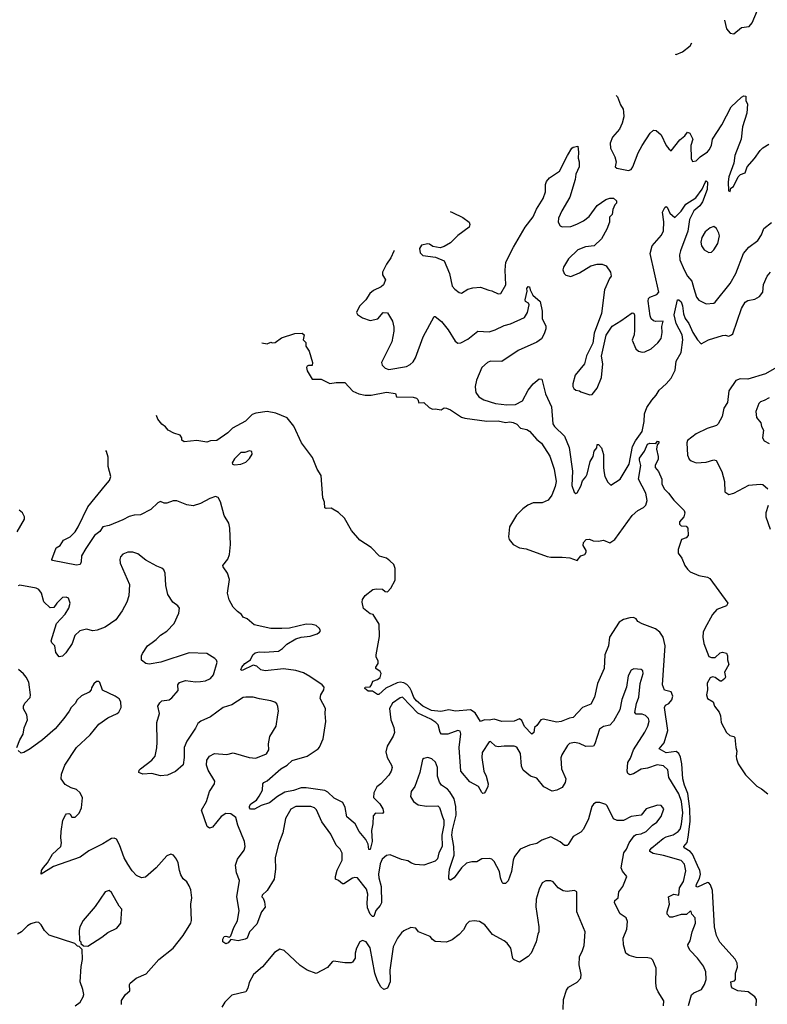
# Model space of a CAD drawing. Extents: x 2086813 to 2278017, y 548126 to 753336.
# Tile 450 of 461: x 2198743 to 2204701, y 734047 to 741899. Entities that reach past the tile are written whole.
import ezdxf

# ---------------------------------------------------------------- set-up
doc = ezdxf.new("R2010")
doc.units = 0

msp = doc.modelspace()

# ---------------------------------------------------------------- linework, layer by layer
at = {"layer": '0CON10XD'}
for points in [[(2204359.3, 741896.4), (2204375, 741827.5), (2204405, 741792.5), (2204435, 741787.5), (2204495, 741836.2), (2204556.7, 741845), (2204580, 741875), (2204622.5, 741975)], [(2203967.9, 741623), (2203975, 741622.5), (2204025, 741643.3), (2204085, 741691.2), (2204100.8, 741715.8)], [(2203497.8, 741294.7), (2203507.1, 741285), (2203530.2, 741220.2), (2203552.5, 741185), (2203556.2, 741165), (2203557.5, 741125), (2203545, 741073.3), (2203522, 741025), (2203467.5, 740962.5), (2203450, 740915), (2203451.2, 740875), (2203486.7, 740805), (2203496.4, 740766.4), (2203487.5, 740725), (2203502.5, 740715), (2203595, 740695.8), (2203615, 740704.2), (2203630, 740725), (2203671.8, 740838.2), (2203703, 740897), (2203766.4, 740995), (2203795, 741019.4), (2203815, 741014.2), (2203855, 740980.8), (2203895, 740896), (2203915, 740868.8), (2203935, 740853.8), (2204005, 740940.8), (2204045, 740973.3), (2204065, 741003.3), (2204082.5, 740995), (2204106.2, 740946.2), (2204091.1, 740895), (2204093.2, 740793.2), (2204105, 740767.5), (2204135, 740773.8), (2204165.7, 740804.3), (2204225, 740844), (2204238.6, 740861.4), (2204255.5, 740895), (2204265, 740946.7), (2204339.2, 741060.8), (2204412.5, 741205), (2204495, 741281.2), (2204515, 741292.5), (2204529.3, 741289.3), (2204528.8, 741255), (2204543.8, 741225), (2204536.9, 741155), (2204503.6, 741045), (2204493.6, 740946.4), (2204443.3, 740815), (2204433.3, 740755), (2204394.2, 740645), (2204388.8, 740605), (2204392.5, 740535), (2204405, 740530), (2204410, 740555), (2204430.7, 740569.3), (2204467.5, 740645), (2204486.4, 740663.6), (2204525, 740677.5), (2204540, 740725), (2204599.1, 740790.9), (2204645, 740856.7), (2204665, 740876.2), (2204713.6, 740906.4)], [(2202173.8, 740369.8), (2202192.7, 740362.7), (2202275, 740321.1), (2202325.4, 740285.4), (2202331.1, 740265), (2202325.6, 740245), (2202235, 740177.5), (2202175, 740120), (2202125, 740090), (2202095, 740080), (2202035, 740091.2), (2202009.2, 740109.2), (2201995, 740111.2), (2201945, 740100), (2201930, 740075), (2201935, 740040), (2201955, 740017.5), (2202056.1, 740006.1), (2202126.7, 739975), (2202167.5, 739875), (2202190.8, 739775), (2202210.3, 739750.3), (2202245, 739723.8), (2202265, 739718.8), (2202315, 739749.2), (2202355, 739760.8), (2202415, 739766), (2202481.2, 739741.2), (2202505, 739738), (2202555, 739713.8), (2202577.5, 739715), (2202618, 739785), (2202612.1, 739902.1), (2202616.7, 739965), (2202678.2, 740085), (2202770.5, 740245), (2202835, 740325.6), (2202862.3, 740387.7), (2202915, 740472), (2202933.8, 740525), (2202933.9, 740585), (2202940.2, 740609.8), (2202965, 740637.1), (2203045, 740690.6), (2203110, 740815), (2203144.4, 740875), (2203155, 740883.3), (2203190, 740890), (2203197.3, 740842.7), (2203192.5, 740795), (2203202.9, 740765), (2203200.8, 740725), (2203173.8, 740666.2), (2203168.6, 740625), (2203128.2, 740485), (2203063.6, 740375), (2203038.2, 740315), (2203033.8, 740283.8), (2203050.8, 740255), (2203066.8, 740246.8), (2203135, 740251.1), (2203182.8, 740267.2), (2203235.4, 740294.6), (2203281.3, 740328.7), (2203345, 740416.7), (2203414.1, 740465.9), (2203445, 740476.2), (2203475, 740476.7), (2203500, 740455), (2203500, 740435), (2203486.4, 740423.6), (2203470, 740385), (2203463.6, 740346.4), (2203443.3, 740325), (2203442.5, 740285), (2203421.7, 740228.3), (2203378.8, 740151.2), (2203320, 740095), (2203252.4, 740087.6), (2203190, 740065), (2203117.4, 739992.6), (2203076, 739925), (2203072, 739905), (2203083.3, 739875), (2203095, 739862.5), (2203135, 739851.2), (2203205, 739880), (2203295, 739935.6), (2203345, 739950), (2203385, 739950), (2203416.6, 739936.6), (2203452, 739885), (2203457.5, 739855), (2203444.4, 739835.6), (2203404.4, 739745), (2203380.8, 739555), (2203320.3, 739399.7), (2203310.9, 739319.1), (2203260.3, 739219.7), (2203242.9, 739155), (2203170.6, 739065), (2203150, 738995), (2203150.6, 738975), (2203158.3, 738958.3), (2203175, 738943.3), (2203205, 738940), (2203215, 738930), (2203287, 738907), (2203305, 738910), (2203345, 738960), (2203380.6, 739045), (2203390, 739155), (2203378.6, 739215), (2203417.6, 739382.4), (2203464, 739455), (2203535, 739498.1), (2203625, 739560), (2203638.3, 739558.3), (2203643.8, 739543.8), (2203643.2, 739423.2), (2203638.9, 739385), (2203624.3, 739344.3), (2203653, 739273), (2203675, 739256), (2203705, 739247.5), (2203725, 739249.2), (2203775, 739274), (2203827.6, 739322.4), (2203854.3, 739355.7), (2203864.3, 739405), (2203861.2, 739451.2), (2203870, 739495), (2203812.6, 739492.6), (2203795, 739496.9), (2203775, 739512.7), (2203766.5, 739536.5), (2203752.1, 739655), (2203755.2, 739674.8), (2203764.4, 739685.6), (2203821.8, 739708.2), (2203837.7, 739725), (2203768.2, 740035), (2203784.4, 740095), (2203858.9, 740181.1), (2203872.5, 740215), (2203876.3, 740286.3), (2203865.5, 740365), (2203885, 740402), (2203895, 740408.8), (2203903.9, 740403.9), (2203923.1, 740355), (2203965, 740322.9), (2204015, 740373.1), (2204051.3, 740428.7), (2204131.6, 740478.4), (2204181.4, 740548.6), (2204205, 740601.2), (2204215, 740613.3), (2204224, 740604), (2204221.3, 740545), (2204185.5, 740445.5), (2204162.2, 740415), (2204115.9, 740374.1), (2204081.9, 740305), (2204066.3, 740213.7), (2204008, 740055), (2204002, 740025), (2204004.6, 739985), (2204037.9, 739905), (2204065, 739852.9), (2204100, 739815), (2204115.9, 739754.1), (2204135.8, 739685), (2204155, 739662), (2204215, 739633.3), (2204275, 739638.8), (2204285, 739646.2), (2204405, 739794), (2204450, 739875), (2204512, 740035), (2204552.5, 740085), (2204625, 740138), (2204655, 740183.8), (2204672.5, 740235), (2204735, 740281.5)], [(2204235, 740042.5), (2204255, 740044.3), (2204275.4, 740064.6), (2204305.7, 740115), (2204319.2, 740175), (2204315.8, 740195.8), (2204296.7, 740235), (2204275, 740248.8), (2204245, 740238.8), (2204205, 740206), (2204178.9, 740161.1), (2204170, 740125), (2204175.7, 740095), (2204198, 740065), (2204235, 740042.5)], [(2201726.5, 740057.4), (2201725.6, 740054.4), (2201700, 740000), (2201665, 739950.6), (2201633.6, 739885), (2201633.4, 739863.4), (2201657.1, 739825), (2201642.5, 739785), (2201625, 739767.5), (2201561.7, 739738.3), (2201533.8, 739715), (2201501.2, 739665), (2201450, 739615), (2201426.7, 739565), (2201435, 739547.5), (2201475, 739522.5), (2201535, 739500), (2201596.1, 739513.9), (2201640, 739565), (2201675, 739560), (2201713.3, 739495), (2201725.8, 739445.8), (2201725.9, 739414.1), (2201708.7, 739331.3), (2201627.5, 739165), (2201632, 739145), (2201655, 739118.8), (2201685, 739109.4), (2201825, 739133.6), (2201855, 739148.5), (2201879.6, 739170.4), (2201897.7, 739202.3), (2201959.5, 739370.5), (2202045, 739532.5), (2202055, 739532.5), (2202105, 739492), (2202158.2, 739425), (2202214.7, 739334.7), (2202235, 739319.4), (2202257.8, 739322.2), (2202315, 739350.9), (2202395, 739414.3), (2202485, 739410.8), (2202532, 739425), (2202605, 739460.5), (2202653.3, 739473.3), (2202765, 739524), (2202789.2, 739565), (2202804.4, 739625), (2202798, 739638), (2202775, 739650.8), (2202771.2, 739665), (2202786.7, 739735), (2202784.4, 739755.6), (2202795, 739772.5), (2202805, 739767.5), (2202810, 739745), (2202832.7, 739702.7), (2202890.5, 739650.5), (2202906.7, 739575), (2202906.7, 739515), (2202936.7, 739455), (2202936.7, 739435), (2202923.3, 739395), (2202902.5, 739355), (2202865, 739326.2), (2202715, 739260), (2202585, 739173.6), (2202495, 739176.2), (2202472.2, 739165), (2202425.6, 739125), (2202383.8, 739025), (2202373.1, 738975), (2202374.4, 738944.4), (2202379.2, 738925), (2202401.9, 738891.9), (2202442.3, 738867.7), (2202535, 738838.5), (2202625, 738828.5), (2202695, 738829.4), (2202750.3, 738859.7), (2202796.4, 738945), (2202835, 738995.7), (2202882.5, 739035), (2202903, 739033), (2202933.8, 738915), (2202981.4, 738811.4), (2202990.8, 738675), (2203004.6, 738654.6), (2203085, 738578.8), (2203122.7, 738487.3), (2203148.7, 738298.7), (2203144.4, 738184.4), (2203160.5, 738130.5), (2203175, 738120), (2203185, 738126.7), (2203215, 738180), (2203227.3, 738222.7), (2203256, 738254), (2203265.5, 738275), (2203290.6, 738375), (2203312.9, 738415), (2203321.2, 738458.8), (2203342.5, 738485), (2203345, 738510), (2203355, 738510), (2203380, 738485), (2203395, 738432.5), (2203394.4, 738325.6), (2203400, 738285), (2203407.1, 738255), (2203430.3, 738210.3), (2203455, 738186.7), (2203528, 738235), (2203600.6, 738355), (2203625.4, 738495), (2203649.4, 738540.6), (2203703.6, 738615), (2203720.3, 738695), (2203723.1, 738755), (2203741.8, 738805), (2203780.9, 738865), (2203816.2, 738905), (2203838.5, 738945), (2203895.3, 738994.7), (2203935, 739040.8), (2203966.6, 739103.4), (2203973.8, 739175), (2204014.3, 739245.7), (2204026.8, 739345), (2204021.6, 739385), (2203974.4, 739475), (2203957.4, 739545), (2203985, 739663.8), (2203995, 739666.2), (2204015, 739648.6), (2204025, 739616.7), (2204032.5, 739552.5), (2204045.2, 739515.2), (2204075.2, 739475.2), (2204108.5, 739405), (2204145, 739346.2), (2204175, 739314), (2204233.3, 739345), (2204345, 739380), (2204365, 739383.3), (2204395, 739376.2), (2204416.2, 739385), (2204425.6, 739395), (2204495.4, 739595), (2204524.7, 739645.3), (2204545, 739660.6), (2204600.5, 739669.5), (2204639.6, 739690.4), (2204665.6, 739725), (2204671.7, 739788.3), (2204700, 739855), (2204725.6, 739884.4)], [(2200673.2, 739322.3), (2200715, 739313.8), (2200745, 739327.5), (2200755, 739322.5), (2200780, 739325), (2200828.3, 739361.7), (2200935, 739396), (2200995, 739400), (2201010, 739385), (2201003.3, 739345), (2201022.5, 739325), (2201022.5, 739295), (2201048.8, 739255), (2201076.7, 739165), (2201075, 739140), (2201045, 739140), (2201034.1, 739135.9), (2201028.8, 739125), (2201035, 739100), (2201075, 739032.5), (2201145, 739033.3), (2201215, 738998.8), (2201265, 739006.2), (2201335, 739006.7), (2201396.7, 738936.7), (2201445, 738915.6), (2201495, 738904.4), (2201544.6, 738905.4), (2201665, 738927.5), (2201737, 738917), (2201745, 738892.5), (2201879.3, 738889.3), (2201905, 738880), (2201915, 738870), (2201923, 738843), (2201965, 738847.5), (2202007.5, 738805), (2202033.9, 738793.9), (2202055, 738796.2), (2202103, 738787), (2202125, 738802.5), (2202145, 738800), (2202175, 738787.5), (2202265, 738728.9), (2202290.4, 738720.4), (2202465, 738698.5), (2202555, 738700), (2202615, 738686.5), (2202649.2, 738690.8), (2202675, 738686.4), (2202704.1, 738674.1), (2202735, 738642.5), (2202785, 738630.6), (2202805, 738618.6), (2202865, 738552.2), (2202902.2, 738522.2), (2202966.9, 738416.9), (2203003.1, 738315), (2203017.5, 738215), (2203011.1, 738175), (2202985, 738107.5), (2202955, 738068.5), (2202907.5, 738045), (2202834.5, 738045.5), (2202791.5, 738028.5), (2202751.6, 737998.4), (2202703.2, 737946.8), (2202646.2, 737855), (2202637.5, 737775), (2202645, 737753.8), (2202675, 737714), (2202725, 737686.7), (2202779.3, 737679.3), (2202947.7, 737617.7), (2202975, 737612), (2203065, 737614), (2203127.7, 737607.7), (2203185, 737586.7), (2203215, 737622.5), (2203247.5, 737635), (2203257, 737653), (2203257.5, 737665), (2203232.5, 737705), (2203235, 737730), (2203256.4, 737753.6), (2203285, 737756.7), (2203313.6, 737743.6), (2203355, 737739.2), (2203395, 737747.5), (2203445, 737728.1), (2203485.9, 737754.1), (2203625, 737943.8), (2203668, 737985), (2203715, 738007.8), (2203733.9, 738026.1), (2203742.3, 738065), (2203734.1, 738124.1), (2203675.7, 738235), (2203694.2, 738345), (2203681.9, 738385), (2203683.1, 738403.1), (2203722.3, 738457.7), (2203745, 738513.3), (2203765, 738522.5), (2203811.7, 738518.3), (2203825, 738537.5), (2203837.5, 738535), (2203836.7, 738525), (2203822.5, 738507.5), (2203818, 738475), (2203832, 738415), (2203831.2, 738395), (2203807.5, 738345), (2203808.3, 738328.3), (2203833.3, 738295), (2203861.2, 738235), (2203860, 738195), (2203882.5, 738155), (2203913.9, 738123.9), (2203955, 738066.7), (2204037.5, 737985), (2204043.3, 737965), (2204036, 737935), (2204000, 737895), (2204000, 737875), (2204015, 737863.8), (2204055, 737858.8), (2204068, 737845), (2204070, 737785), (2204055, 737766.7), (2204017, 737753), (2203990, 737675), (2203991.9, 737645), (2204020, 737605), (2204045, 737546.2), (2204065, 737518), (2204086.8, 737496.8), (2204154, 737466), (2204224.1, 737454.1), (2204242.7, 737442.7), (2204386.2, 737245), (2204375, 737224), (2204297.5, 737195), (2204263.9, 737156.1), (2204202, 737045), (2204190.8, 737015), (2204187.1, 736975), (2204194.3, 736924.3), (2204235, 736820), (2204255, 736811.2), (2204285, 736813.8), (2204325, 736850), (2204345, 736856), (2204376, 736846), (2204383.3, 736825), (2204383.3, 736795), (2204393.6, 736756.4), (2204360, 736695), (2204367.5, 736655), (2204362.5, 736645), (2204336.1, 736623.9), (2204325, 736623.3), (2204285, 736653.3), (2204265, 736658.8), (2204245, 736650), (2204222.4, 736607.6), (2204224.4, 736555), (2204217.1, 736515), (2204224, 736485), (2204269.2, 736459.2), (2204281.2, 736425), (2204317.7, 736377.7), (2204327.7, 736347.7), (2204332.5, 736295), (2204375.7, 736215.7), (2204401.2, 736191.2), (2204433.3, 736183.3), (2204443.3, 736173.3), (2204450.6, 736095), (2204459.4, 736065), (2204453.1, 736025), (2204456, 736004), (2204470, 735965), (2204527.6, 735877.6), (2204617, 735787), (2204655.8, 735765), (2204705, 735724.4)], [(2204773.8, 739125), (2204686.7, 739075), (2204546.8, 739033.2), (2204485, 739035.7), (2204449.1, 739020.9), (2204395, 738938.6), (2204383, 738847), (2204355, 738800), (2204340.7, 738735), (2204309.5, 738675), (2204295, 738663.8), (2204221.4, 738638.6), (2204134, 738595), (2204065.7, 738544.3), (2204060, 738525), (2204066.2, 738425), (2204078.8, 738395), (2204095, 738380.8), (2204135, 738365.7), (2204215, 738371.4), (2204275, 738388), (2204294, 738384), (2204339.4, 738295), (2204359.2, 738215), (2204363.8, 738135), (2204395, 738112.5), (2204435, 738123.5), (2204555, 738186.5), (2204645, 738195.8), (2204665, 738191.2), (2204706.4, 738156.4)], [(2204715, 738884.4), (2204675, 738863.3), (2204647.4, 738852.6), (2204632.8, 738837.2), (2204610.8, 738775), (2204615.6, 738725.6), (2204650, 738685), (2204655.8, 738655), (2204670.8, 738625), (2204662.9, 738565), (2204675, 738541.2), (2204715, 738520)], [(2204613.3, 734035), (2204616.1, 734086.1), (2204602.5, 734105), (2204547.5, 734145), (2204465, 734154.2), (2204423.3, 734175), (2204416.7, 734185), (2204410, 734225), (2204440, 734235), (2204446.7, 734245), (2204447.1, 734295), (2204464.1, 734344.1), (2204460.8, 734375), (2204445, 734408), (2204322.8, 734542.8), (2204295.4, 734595), (2204279.2, 734665), (2204263, 734955), (2204249, 734999), (2204235, 735015.5), (2204225, 735017.7), (2204145, 734980.8), (2204133.5, 734985), (2204135.9, 735005), (2204159.5, 735050.5), (2204167.7, 735085), (2204164.4, 735115), (2204144.6, 735154.6), (2204105.8, 735245), (2204085, 735266.3), (2204039.4, 735295), (2204036.7, 735305), (2204061.6, 735338.4), (2204071.5, 735378.5), (2204085.8, 735504.2), (2204084.8, 735605), (2204066.8, 735726.8), (2204040, 735795), (2204028.5, 735845), (2204020.6, 735965), (2204008.4, 736018.4), (2203996.2, 736046.1), (2203975, 736063.6), (2203895, 736052.3), (2203840, 736085), (2203878.2, 736131.8), (2203908.7, 736231.3), (2203881.5, 736415), (2203888.9, 736431.1), (2203915.7, 736445), (2203939.5, 736475), (2203947.3, 736505), (2203935, 736538.1), (2203881.1, 736551.1), (2203865.3, 736595.3), (2203886.7, 736905), (2203871.2, 736975), (2203844.1, 737014.1), (2203811.2, 737041.2), (2203705, 737081.2), (2203670.5, 737100.5), (2203655, 737120), (2203635, 737131.4), (2203605, 737128.9), (2203555, 737115.6), (2203520.6, 737095), (2203444.6, 736975.4), (2203434.8, 736905), (2203407.1, 736835), (2203399.6, 736725), (2203348, 736605), (2203323.6, 736496.4), (2203295, 736441.4), (2203228, 736415), (2203155, 736334), (2203125, 736329.2), (2203057.8, 736302.2), (2203025, 736297.8), (2202915, 736320), (2202895, 736316.2), (2202865, 736270), (2202845.8, 736254.2), (2202840.8, 736215), (2202825, 736202), (2202765, 736262.5), (2202745, 736310.8), (2202725, 736323.1), (2202685, 736304.5), (2202585, 736301.8), (2202525, 736320.3), (2202485, 736311.8), (2202447.5, 736315), (2202415, 736300.8), (2202371.6, 736371.6), (2202335, 736395.3), (2202215.4, 736385.4), (2202163.8, 736396.2), (2202099.3, 736380.7), (2202025, 736390), (2201956.5, 736425), (2201905, 736467.5), (2201885, 736493.5), (2201866.7, 736545), (2201851.9, 736571.9), (2201827.7, 736597.7), (2201805, 736610), (2201775, 736614.6), (2201750.2, 736609.8), (2201661.7, 736568.3), (2201605, 736516.2), (2201595, 736516.7), (2201555, 736543.3), (2201520, 736545), (2201492.5, 736565), (2201495, 736576.7), (2201535, 736577.5), (2201548, 736595), (2201557.5, 736625), (2201595, 736636.2), (2201617.1, 736652.9), (2201623.9, 736683.9), (2201615, 736700), (2201580, 736725), (2201580, 736735), (2201600, 736765), (2201598.8, 736785), (2201583.9, 736813.9), (2201583.9, 736833.9), (2201610.5, 736979.5), (2201607.5, 737077.5), (2201560, 737155), (2201535, 737160), (2201482.4, 737202.4), (2201471.9, 737255), (2201474.4, 737275), (2201495, 737305.8), (2201557.5, 737355), (2201585, 737361.2), (2201635, 737358), (2201655, 737340), (2201673, 737337), (2201700, 737365), (2201735, 737430), (2201736.4, 737523.6), (2201725, 737554.3), (2201693.7, 737583.6), (2201665, 737604.5), (2201611.3, 737621.3), (2201545, 737690.8), (2201455, 737748.1), (2201386.7, 737825), (2201331.8, 737925), (2201285, 737968.5), (2201225, 738004.3), (2201185, 738000.8), (2201175.9, 738005.9), (2201171.7, 738051.7), (2201160, 738085), (2201144.7, 738265), (2201112.9, 738315), (2201076.3, 738406.3), (2200990, 738525), (2200926.6, 738656.6), (2200874.7, 738724.7), (2200785, 738760.4), (2200714.8, 738774.8), (2200625, 738762.2), (2200595, 738750.4), (2200542, 738698), (2200439.8, 738640.2), (2200403.1, 738605), (2200315, 738543.3), (2200265, 738540.5), (2200235, 738530.8), (2200155, 738543.8), (2200055, 738531.4), (2200036, 738545), (2200034.2, 738565), (2200022, 738585), (2199971.3, 738601.3), (2199927.5, 738625), (2199905, 738652.5), (2199875, 738672.5), (2199845, 738712.5), (2199834, 738743.7)], [(2203255, 736102.7), (2203205, 736127.1), (2203165, 736135.5), (2203125, 736125.7), (2203108.7, 736111.3), (2203063.3, 736035), (2203056.4, 736013.6), (2203060, 735925), (2203094.5, 735845), (2203091.2, 735815), (2203065.3, 735774.7), (2203025, 735753.6), (2202985.9, 735745.9), (2202921.3, 735781.3), (2202865, 735851.2), (2202815, 735866.2), (2202755, 735913.3), (2202742.9, 735945), (2202735, 736047.5), (2202705, 736098), (2202685, 736105.8), (2202605, 736105.7), (2202555, 736098.8), (2202535, 736106.2), (2202495, 736142.5), (2202485, 736140), (2202429.4, 736055), (2202426.7, 736015), (2202442.1, 735905), (2202460, 735865), (2202476.1, 735805), (2202473.8, 735785), (2202455, 735744), (2202445, 735731.2), (2202435, 735728.8), (2202425, 735736), (2202398.2, 735785), (2202330.1, 735820.1), (2202259.6, 735905), (2202246.2, 736095), (2202257.5, 736205), (2202254.2, 736224.2), (2202235, 736229.4), (2202155, 736202.1), (2202105, 736201.5), (2202094.6, 736215), (2202077.2, 736275), (2202060, 736295), (2202020.6, 736320.6), (2201915, 736369.4), (2201795, 736495.5), (2201775, 736491.9), (2201715, 736448.6), (2201690, 736405), (2201700.8, 736315), (2201724.5, 736255), (2201730.6, 736215), (2201720.6, 736185), (2201671.8, 736105), (2201660.9, 736059.1), (2201672.7, 736015), (2201706.9, 735955), (2201710.6, 735935), (2201702.9, 735905), (2201686, 735875), (2201621.2, 735805), (2201588.3, 735781.7), (2201565.5, 735734.5), (2201561.9, 735695), (2201611.9, 735645), (2201637.1, 735605), (2201641.7, 735578.3), (2201635, 735568.8), (2201578.3, 735571.7), (2201559.5, 735550.5), (2201558.6, 735485), (2201547.6, 735432.4), (2201552.1, 735345), (2201535, 735282), (2201525, 735280), (2201519.1, 735325), (2201502.2, 735362.2), (2201447.5, 735425), (2201416.6, 735486.6), (2201351.5, 735541.5), (2201337.1, 735617.1), (2201318.5, 735655), (2201250.5, 735690.5), (2201199.5, 735739.5), (2201175, 735752.3), (2201025, 735774), (2200985, 735771.8), (2200925, 735751.6), (2200855, 735737.8), (2200798.5, 735705), (2200735, 735652.3), (2200668.4, 735631.6), (2200615, 735603.1), (2200583.8, 735603.8), (2200575, 735613.8), (2200575, 735626.7), (2200585, 735645.5), (2200631.2, 735675), (2200652.9, 735707.1), (2200677.7, 735755), (2200681.2, 735805), (2200690, 735815), (2200715, 735830), (2200825.3, 735924.7), (2200875, 735953.1), (2200915, 735990.6), (2201033.9, 736026.1), (2201122.5, 736085), (2201132.3, 736097.7), (2201162, 736165), (2201183, 736303), (2201177.1, 736365), (2201180.8, 736405), (2201138, 736485), (2201144, 736515), (2201168, 736555), (2201170, 736575), (2201154, 736595), (2201055, 736662.1), (2201005, 736689.3), (2200945, 736707.9), (2200845, 736722.2), (2200700, 736705), (2200665, 736713.8), (2200633.6, 736743.6), (2200605, 736751.2), (2200515, 736710), (2200506.7, 736715), (2200513.3, 736735), (2200537.7, 736765), (2200583.8, 736795), (2200601.9, 736835), (2200619.6, 736850.4), (2200652, 736858), (2200695, 736854.7), (2200805, 736863.9), (2200837.8, 736885), (2200871.2, 736918.8), (2200945, 736960.6), (2200985.5, 736974.5), (2201058.3, 736981.7), (2201115, 737000), (2201132.5, 737015), (2201140, 737025), (2201132.5, 737045), (2201105, 737066.7), (2201075, 737076), (2201025, 737077.1), (2200894.5, 737045.5), (2200833.2, 737043.2), (2200745, 737042.5), (2200613, 737073), (2200555, 737120), (2200525, 737133.3), (2200510, 737155), (2200478.3, 737178.3), (2200443.3, 737215), (2200412.3, 737272.3), (2200398, 737325), (2200414, 737435), (2200398.8, 737485), (2200364, 737535), (2200363.3, 737545), (2200402.7, 737597.3), (2200416, 737635), (2200421.9, 737715), (2200417.8, 737845), (2200410.6, 737885), (2200372.9, 737945), (2200344.1, 738054.1), (2200325, 738087.5), (2200303.6, 738096.4), (2200258.3, 738081.7), (2200185, 738040), (2200125, 738023.3), (2200075, 738030), (2199995, 738063.3), (2199965, 738063.3), (2199915, 738042.5), (2199895, 738042.5), (2199865, 738056.7), (2199845, 738046.7), (2199787.1, 737992.9), (2199705, 737949.2), (2199655, 737947.5), (2199615, 737936.9), (2199565, 737909.4), (2199455, 737864.3), (2199406.7, 737855), (2199382.6, 737817.4), (2199338.8, 737785), (2199269.1, 737680.9), (2199236.1, 737623.9), (2199233.8, 737575), (2199225, 737554), (2199195, 737549.2), (2199005.7, 737585.7), (2199000, 737595), (2199032.9, 737687.1), (2199065, 737705.8), (2199093, 737747), (2199145, 737775.8), (2199184.6, 737815.4), (2199210, 737855), (2199286.9, 738013.1), (2199427.5, 738187.5), (2199460, 738225), (2199470, 738255), (2199448.8, 738335), (2199449.2, 738409.2), (2199435, 738456.2), (2199428.8, 738464.3)], [(2200455, 738350), (2200505, 738353.8), (2200545, 738371.2), (2200575, 738400), (2200596.7, 738435), (2200592.5, 738455), (2200575, 738460), (2200537, 738447), (2200505, 738446.7), (2200455, 738396.2), (2200437.5, 738365), (2200440, 738355), (2200455, 738350)], [(2198722, 737815), (2198781.2, 737915), (2198781.2, 737935), (2198766.2, 737965), (2198738.9, 737988.7)], [(2204708.9, 738025), (2204689.2, 737965), (2204689.2, 737935), (2204724.2, 737835)], [(2203874.2, 734035), (2203875.5, 734075.5), (2203830, 734145), (2203818.9, 734175), (2203813.1, 734215), (2203814.2, 734335), (2203788.8, 734398.8), (2203775, 734411.2), (2203747.7, 734417.7), (2203655, 734420), (2203600, 734435), (2203572.5, 734455), (2203555, 734520), (2203552, 734575), (2203582, 734645), (2203587.5, 734707.5), (2203576.7, 734735), (2203529.5, 734769.5), (2203483.6, 734856.4), (2203486.4, 734873.6), (2203511.2, 734895), (2203517, 734943), (2203550.8, 734985), (2203582.5, 735065), (2203548.3, 735108.3), (2203537.5, 735135), (2203558.8, 735255), (2203578.8, 735285), (2203600, 735335), (2203640.3, 735389.7), (2203655, 735400), (2203695, 735405.8), (2203735, 735424.3), (2203785, 735475.8), (2203820.2, 735499.8), (2203854.3, 735545), (2203876, 735605), (2203855, 735633.3), (2203825, 735634), (2203736.7, 735605), (2203695, 735554.4), (2203615, 735545.7), (2203555, 735512), (2203505, 735512.2), (2203474.2, 735525), (2203425, 735630.8), (2203415, 735640), (2203366.2, 735656.2), (2203335, 735656.7), (2203315, 735642.5), (2203303.8, 735625), (2203275.8, 735525), (2203237.4, 735442.6), (2203215, 735418.9), (2203154.7, 735385.3), (2203115, 735320), (2203105, 735312.5), (2203085, 735314), (2203051.2, 735341.2), (2202975, 735381.1), (2202905.3, 735354.7), (2202865, 735330), (2202806.2, 735315), (2202732.5, 735285), (2202687.1, 735225), (2202676.8, 735195), (2202662.3, 735105), (2202635, 735031.2), (2202615, 735010), (2202595, 735010), (2202588.8, 735018.8), (2202574.6, 735054.6), (2202565.5, 735105), (2202525, 735186.7), (2202505, 735203.3), (2202485, 735210), (2202425, 735206.2), (2202385, 735183.3), (2202345, 735183.3), (2202305, 735172), (2202265, 735136), (2202205.5, 735054.5), (2202175, 735036.2), (2202164, 735045), (2202161.9, 735065), (2202168.8, 735125), (2202206.2, 735235), (2202202.7, 735305), (2202186.7, 735395), (2202191.3, 735438.7), (2202220.8, 735555), (2202219.4, 735625), (2202204.4, 735685), (2202171.7, 735741.7), (2202152.8, 735762.8), (2202104.2, 735795), (2202089.3, 735819.3), (2202071.4, 735865), (2202074, 735935), (2202057.7, 735977.7), (2202027.5, 736005), (2201995, 736014), (2201965, 736008), (2201952.1, 735997.9), (2201931.4, 735895), (2201891.4, 735785), (2201862.9, 735745), (2201858.6, 735705), (2201880.8, 735665), (2201918.7, 735638.7), (2201985, 735627.1), (2202075, 735630), (2202087.5, 735615), (2202111.9, 735541.9), (2202122.5, 735515), (2202124.2, 735475.8), (2202108, 735395), (2202108.6, 735305), (2202084.5, 735255), (2202072.9, 735207.1), (2202055, 735188.1), (2201965, 735155.8), (2201895, 735162.9), (2201865, 735172.5), (2201835, 735191.5), (2201785, 735201.9), (2201695, 735239.2), (2201665, 735232.5), (2201630.6, 735205), (2201615, 735166.7), (2201602.1, 735085), (2201604.6, 735055), (2201624.7, 734985), (2201626.8, 734855), (2201616.6, 734833.4), (2201582.3, 734795), (2201565, 734746.2), (2201555, 734745.8), (2201535, 734764.5), (2201515.6, 734815.6), (2201511.6, 734855), (2201517.9, 734925), (2201506.8, 734965), (2201435.7, 735055), (2201415, 735058.9), (2201395, 735053.1), (2201325, 735007.5), (2201315, 735008), (2201285, 735033.8), (2201261.2, 735045), (2201260, 735065), (2201273.3, 735116.7), (2201312.9, 735195), (2201312.3, 735252.3), (2201298, 735285), (2201264.4, 735315), (2201223.6, 735403.6), (2201151.3, 735501.3), (2201108.3, 735598.3), (2201093.3, 735613.3), (2201063.4, 735623.4), (2200945, 735623.5), (2200905, 735602.5), (2200862.4, 735527.6), (2200840, 735415), (2200805.5, 735325), (2200777.8, 735215), (2200782, 735125), (2200771.2, 735045), (2200715, 734953.3), (2200675, 734917.5), (2200673.8, 734905), (2200682.3, 734892.3), (2200693.8, 734865), (2200699.2, 734820.8), (2200671.4, 734785), (2200632.9, 734685), (2200574.2, 734625.8), (2200555, 734573.8), (2200540, 734565), (2200485, 734552.5), (2200425, 734562.5), (2200404.3, 734535.7), (2200385, 734528.6), (2200363.3, 734545), (2200361.8, 734565), (2200373.4, 734586.6), (2200385, 734591.1), (2200415, 734583.3), (2200425, 734592.5), (2200450.4, 734659.6), (2200478.9, 734711.1), (2200492.9, 734795), (2200473.5, 734905), (2200495.6, 735035), (2200470, 735095), (2200462.6, 735157.4), (2200479.4, 735205), (2200532.5, 735275), (2200539.2, 735305), (2200534.6, 735345), (2200482.1, 735475), (2200466.2, 735536.2), (2200425, 735566), (2200385, 735567.1), (2200348, 735545), (2200279.8, 735460.2), (2200255, 735450.8), (2200236, 735465), (2200190.8, 735595), (2200231.4, 735665), (2200256.9, 735745), (2200294.4, 735805), (2200299.5, 735825), (2200245.6, 735915), (2200233.1, 735955), (2200235.7, 735995), (2200255, 736025.7), (2200295, 736045.6), (2200395, 736040), (2200445, 736051.9), (2200572.5, 736015), (2200625, 736009.5), (2200711.2, 736045), (2200728.6, 736075), (2200726, 736125), (2200737.3, 736182.7), (2200785.8, 736265), (2200799.2, 736355), (2200805.8, 736385), (2200801.2, 736421.2), (2200792.3, 736442.3), (2200776.7, 736455), (2200745, 736468), (2200655, 736482.2), (2200605, 736496.5), (2200545, 736497.5), (2200525, 736492.3), (2200435, 736433.8), (2200365, 736412.8), (2200265, 736340), (2200186.4, 736303.6), (2200163.4, 736286.6), (2200145, 736249.2), (2200074.2, 736145), (2200054, 736095), (2200054, 736015), (2200045, 735957.5), (2199985, 735903.3), (2199920, 735875), (2199865, 735868), (2199795, 735888), (2199725, 735882.5), (2199692.5, 735895), (2199696.4, 735913.6), (2199706.7, 735925), (2199795, 735993.8), (2199823.1, 736026.9), (2199836.9, 736093.1), (2199837.6, 736137.6), (2199835.5, 736295), (2199857, 736367), (2199844.4, 736425), (2199859.6, 736450.4), (2199875, 736467.5), (2199935, 736474), (2199955, 736491.2), (2200005, 736550), (2200003.8, 736595), (2200016.1, 736613.9), (2200065, 736630), (2200145, 736618), (2200185, 736620), (2200225, 736627.5), (2200265, 736645.8), (2200286.4, 736673.6), (2200315.6, 736775), (2200311.3, 736791.3), (2200299.2, 736805), (2200235, 736843.8), (2200095, 736849.4), (2199867.5, 736775), (2199775, 736760), (2199747.5, 736765), (2199715, 736792.5), (2199714, 736825), (2199720.8, 736845), (2199762.5, 736905), (2199798.3, 736931.7), (2199832, 736955), (2199865, 736991.4), (2199915, 737022), (2199974.2, 737085), (2200012, 737165), (2200016.4, 737206.4), (2200002.5, 737225), (2199962.7, 737252.7), (2199924.2, 737315), (2199906.6, 737386.6), (2199902.9, 737485), (2199891.3, 737511.3), (2199875, 737526), (2199835, 737540.8), (2199749.1, 737589.1), (2199685, 737638), (2199645, 737652), (2199605, 737652), (2199563.9, 737636.1), (2199546.7, 737615), (2199540, 737595), (2199543.8, 737565), (2199617.5, 737395), (2199613.8, 737305), (2199595.8, 737255), (2199559.2, 737185), (2199508.3, 737111.7), (2199425, 737055.6), (2199360.3, 737030.3), (2199325, 737025.6), (2199275, 737039.5), (2199222, 737025), (2199182.4, 736987.6), (2199161.2, 736925), (2199110.4, 736849.6), (2199085, 736824.4), (2199058.6, 736818.6), (2199031.7, 736851.7), (2199024, 736905), (2198999.7, 736929.7), (2198994.2, 736945), (2199036.7, 737083.3), (2199105, 737158), (2199134.2, 737205), (2199146, 737245), (2199132.5, 737285), (2199113.6, 737293.6), (2199085, 737290), (2199040, 737245), (2199015, 737210), (2198985, 737207.5), (2198935.7, 737255.7), (2198917.1, 737325), (2198895.5, 737355.5), (2198875, 737365.6), (2198745, 737390), (2198731.2, 737385)], [(2204072.1, 734037.9), (2204097.1, 734122.9), (2204115, 734139.2), (2204175.7, 734165), (2204200.5, 734205), (2204212.5, 734245), (2204211.9, 734305), (2204192, 734352), (2204144.5, 734414.5), (2204087.1, 734475), (2204069.2, 734505), (2204068.8, 734521.2), (2204085, 734552.5), (2204101.4, 734625), (2204129.5, 734695), (2204126.2, 734736.2), (2204100, 734765), (2204095, 734787.5), (2204085, 734790), (2204055.8, 734764.2), (2204015, 734763.3), (2203945, 734741.1), (2203925, 734742.9), (2203902.5, 734765), (2203902.9, 734785), (2203920.5, 734845), (2203914.4, 734905), (2203955, 734926), (2203995, 734917.5), (2204001.5, 734975), (2204034.4, 735025), (2204051.2, 735111.2), (2204040, 735165), (2204015, 735192.5), (2203874.7, 735234.7), (2203790.3, 735250.3), (2203765.8, 735265), (2203765.6, 735275), (2203780.9, 735295), (2203870.3, 735369.7), (2203895, 735383.2), (2203951.6, 735398.4), (2203991.5, 735425), (2204006.2, 735443.8), (2204017.6, 735482.4), (2204026.6, 735575), (2204017.9, 735665), (2203996.1, 735725), (2203916.2, 735855), (2203907.2, 735917.2), (2203875, 735949.5), (2203823.4, 735956.6), (2203745, 735930.6), (2203695, 735922.5), (2203635, 735883.6), (2203605, 735877.8), (2203588.3, 735888.3), (2203584.6, 735905), (2203590, 735975), (2203611.6, 736008.4), (2203634.2, 736075.8), (2203725, 736216.2), (2203749.5, 736265), (2203760, 736305), (2203754, 736325), (2203730.7, 736350.7), (2203705, 736360), (2203655, 736361.4), (2203645.7, 736375), (2203658.5, 736445), (2203676.9, 736495), (2203686.7, 736605), (2203712.5, 736685), (2203708.8, 736705), (2203695, 736716.2), (2203637, 736723), (2203615, 736712.5), (2203591.4, 736665), (2203578.6, 736575), (2203543, 736477), (2203526.2, 736395), (2203475.5, 736305), (2203445, 736273.5), (2203395, 736261.8), (2203365, 736240.6), (2203326.9, 736123.1), (2203315.5, 736104.5), (2203255, 736102.7)], [(2198721.2, 736095), (2198744, 736155), (2198770, 736200), (2198778.3, 736251.7), (2198805.7, 736315), (2198799.2, 736355), (2198773.2, 736403.2), (2198774.4, 736425), (2198785, 736448.1), (2198826.4, 736493.6), (2198830, 736515), (2198815.7, 736615), (2198795.8, 736655), (2198772.9, 736682.9), (2198735, 736716.2)], [(2199553.3, 734045), (2199553.9, 734076.1), (2199586.1, 734123.9), (2199620, 734155), (2199617.5, 734205), (2199622.5, 734215), (2199672.5, 734255), (2199751.3, 734288.7), (2199853.1, 734405), (2199965.4, 734494.6), (2200045.8, 734595), (2200107.5, 734695), (2200113.3, 734715), (2200108, 734845), (2200113.8, 734895), (2200108.3, 734958.3), (2200095, 734992.5), (2200074.2, 735024.2), (2200046.6, 735046.6), (2200028.3, 735078.3), (2200015.6, 735115), (2200005.4, 735175.4), (2199993.2, 735203.2), (2199970, 735235), (2199947, 735243), (2199915, 735231.2), (2199831.4, 735135), (2199745, 735060), (2199715, 735054.4), (2199675, 735074.4), (2199640.1, 735110.1), (2199604.1, 735164.1), (2199576.5, 735215), (2199539.3, 735319.3), (2199515, 735362.5), (2199495, 735372.5), (2199475, 735370), (2199404.5, 735325.5), (2199295, 735271.4), (2199225, 735220.8), (2199013.4, 735146.6), (2198915, 735083.8), (2198916.2, 735115), (2198932.3, 735137.7), (2198964.6, 735175), (2199005.7, 735244.3), (2199070, 735305), (2199077.5, 735335), (2199070.6, 735375), (2199072.9, 735425), (2199088, 735515), (2199108.8, 735555), (2199117.5, 735565), (2199135, 735568), (2199145, 735562.5), (2199159.3, 735539.3), (2199185, 735538.6), (2199218.3, 735571.7), (2199235.7, 735614.3), (2199244.6, 735694.6), (2199224, 735734), (2199195, 735760.6), (2199153, 735773), (2199105, 735799.2), (2199074, 735845), (2199077.7, 735882.3), (2199102.5, 735955), (2199196, 736095), (2199305, 736196.2), (2199375, 736281.2), (2199445, 736331.2), (2199520, 736365), (2199533, 736377), (2199552.5, 736415), (2199549.3, 736459.3), (2199535, 736482.5), (2199505, 736503.3), (2199402.7, 736552.7), (2199383, 736613), (2199375, 736620), (2199355, 736620), (2199335, 736602.5), (2199315, 736570), (2199313.3, 736555), (2199296.7, 736535), (2199235, 736505.8), (2199201.2, 736475), (2199185, 736446.7), (2199153.3, 736415), (2199138.8, 736385), (2199094.3, 736325.7), (2199026.6, 736243.4), (2198925, 736155.8), (2198827.5, 736085), (2198776.7, 736055), (2198755, 736050.8), (2198730.9, 736070.9)], [(2203075.4, 734004.6), (2203077.8, 734085), (2203099.7, 734160.3), (2203116.6, 734183.4), (2203185, 734222), (2203214, 734255), (2203217.5, 734285), (2203202.6, 734362.6), (2203205.5, 734425), (2203229.5, 734475), (2203240.6, 734515), (2203250.6, 734625), (2203182.2, 734785), (2203184.2, 734944.2), (2203165, 734953.8), (2203105, 734946.2), (2203075, 734952), (2203033.3, 734975), (2202995, 735022.5), (2202975, 735032.5), (2202935, 735032.5), (2202907.5, 735015), (2202884.2, 734965.8), (2202858, 734885), (2202856.2, 734825), (2202881.4, 734665), (2202880.8, 734625), (2202873.1, 734605), (2202860, 734545), (2202818.1, 734455), (2202795, 734428.6), (2202725, 734384), (2202685, 734402), (2202673.3, 734413.3), (2202657.5, 734495), (2202628.8, 734535), (2202605, 734553.8), (2202512.1, 734602.1), (2202451.2, 734681.2), (2202407.3, 734707.3), (2202365, 734712), (2202325, 734706.2), (2202305, 734686.2), (2202280.6, 734639.4), (2202245, 734604), (2202190.2, 734559.8), (2202145, 734543.3), (2202055, 734546.7), (2202032.3, 734562.3), (2202015, 734587.5), (2201922.5, 734625), (2201900, 734655), (2201860.7, 734659.3), (2201805, 734633.3), (2201785, 734616.2), (2201754, 734575), (2201720, 734505), (2201692.1, 734317.9), (2201696.5, 734246.5), (2201694.4, 734225), (2201673.3, 734175), (2201645, 734163.8), (2201620, 734185), (2201593.3, 734235), (2201574.2, 734295.8), (2201535, 734497.5), (2201505, 734546.2), (2201475, 734556), (2201453.3, 734545), (2201426.4, 734493.6), (2201416.2, 734455), (2201416.2, 734415), (2201395, 734383.3), (2201385, 734376.7), (2201335, 734378), (2201245, 734390), (2201234.1, 734385.9), (2201195, 734341.2), (2201105, 734292), (2201035, 734318.1), (2200977.5, 734355), (2200850, 734475), (2200815, 734486.7), (2200775, 734460), (2200679.2, 734345), (2200606, 734285), (2200570.8, 734220.8), (2200560.8, 734175), (2200545, 734146.7), (2200435, 734120), (2200378.6, 734065), (2200355.4, 734024.6)], [(2199285, 734510), (2199398.8, 734581.2), (2199445, 734618.8), (2199517.5, 734655), (2199550, 734695), (2199556.2, 734805), (2199535, 734830), (2199475, 734937.5), (2199455, 734953.3), (2199425, 734942.5), (2199345, 734826.2), (2199248, 734715), (2199222, 734665), (2199216.7, 734635), (2199220, 734555), (2199230, 734545), (2199231.7, 734531.7), (2199251.7, 734511.7), (2199285, 734510)], [(2199185, 734035.8), (2199224, 734065), (2199249.2, 734105), (2199253.8, 734125), (2199247.5, 734165), (2199226, 734225), (2199233, 734347), (2199243.3, 734405), (2199240, 734485), (2199218.3, 734508.3), (2199205, 734510), (2199181.7, 734531.7), (2198976.8, 734596.8), (2198940, 734635), (2198915, 734680), (2198895, 734700), (2198875, 734702), (2198831.7, 734688.3), (2198805, 734671.2), (2198756.7, 734625), (2198725, 734606.7)]]:
    msp.add_lwpolyline(points, dxfattribs=at)

doc.saveas('drawing.dxf')
